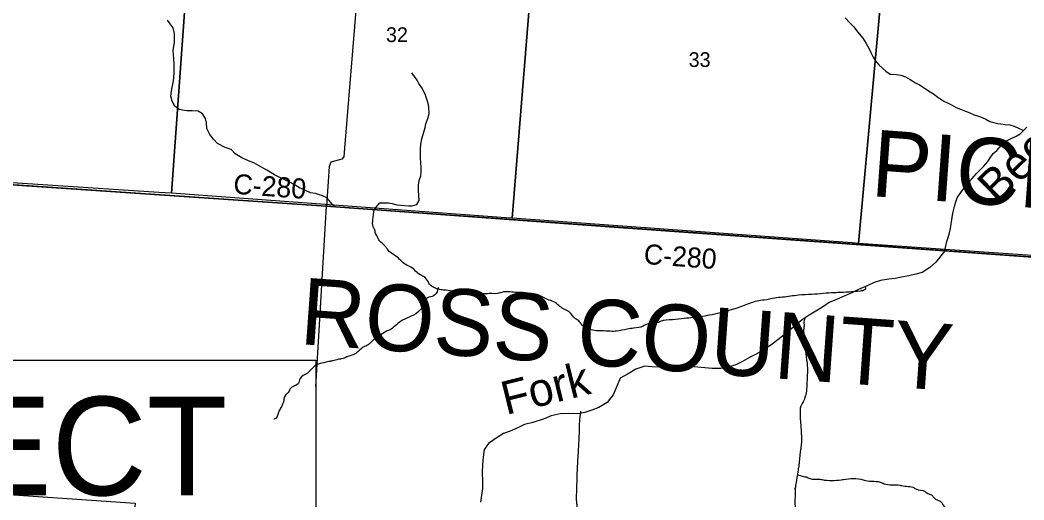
# Model space of a CAD drawing. Extents: x 0 to 42.5, y 0 to 22.
# Drawn here: x 5.494 to 6.921, y 15.332 to 16.014 of the extents above; entities that cross this region are included whole.
import ezdxf

# ---------------------------------------------------------------- set-up
doc = ezdxf.new("R2010")
doc.units = 0
for name, color, linetype in [('GM_X_County_Road', 7, 'Continuous'), ('GM_X_County_Road_Text', 7, 'Continuous'), ('GM_X_County_Text', 7, 'Continuous'), ('GM_X_Interchange_Ramps', 7, 'Continuous'), ('GM_X_Minor_River', 7, 'Continuous'), ('GM_X_Minor_River_Text', 7, 'Continuous'), ('GM_X_Section', 7, 'Continuous'), ('GM_X_Section_Text', 7, 'Continuous'), ('GM_X_Township', 7, 'Continuous'), ('GM_X_Township_Road', 7, 'Continuous'), ('SH_Cut_Line', 7, 'Continuous'), ('SH_Text', 7, 'Continuous')]:
    doc.layers.add(name, color=color, linetype=linetype)

msp = doc.modelspace()

# ---------------------------------------------------------------- linework, layer by layer
at = {"layer": 'GM_X_County_Road'}
for p, q in [((5.2173, 15.7982), (5.9293, 15.7496)), ((5.9141, 15.4929), (5.9293, 15.7496)), ((5.9293, 15.7496), (6.3385, 15.72)), ((6.3385, 15.72), (7.2668, 15.653))]:
    msp.add_line(p, q, dxfattribs=at)
at = {"layer": 'GM_X_Interchange_Ramps'}
msp.add_lwpolyline([(7.2667, 15.6533), (5.9292, 15.7498), (5.2142, 15.7986), (5.1948, 15.5307)], dxfattribs=at)
at = {"layer": 'GM_X_Minor_River'}
for points in [[(5.9409, 15.7489), (5.9299, 15.7615), (5.9239, 15.7644), (5.9137, 15.7675), (5.9068, 15.7688), (5.8996, 15.7717), (5.8913, 15.7759), (5.8824, 15.7809), (5.8765, 15.7843), (5.8712, 15.7864), (5.8557, 15.7943), (5.8445, 15.8008), (5.8326, 15.8075), (5.826, 15.811), (5.8208, 15.8131), (5.8144, 15.8161), (5.8093, 15.8184), (5.7996, 15.8238), (5.7939, 15.8301), (5.7856, 15.8332), (5.7744, 15.8389), (5.7689, 15.8448), (5.7635, 15.8513), (5.7595, 15.8599), (5.7588, 15.8682), (5.7576, 15.8741), (5.7531, 15.881), (5.7469, 15.8844), (5.7385, 15.885), (5.7311, 15.8853), (5.7249, 15.8859), (5.7199, 15.8872), (5.7139, 15.8916), (5.7099, 15.8986), (5.7082, 15.9061), (5.7094, 15.9129), (5.7103, 15.9184), (5.7119, 15.9275), (5.7126, 15.9322), (5.713, 15.9391), (5.7131, 15.9453), (5.7129, 15.9506), (5.7123, 15.9599), (5.7118, 15.9647), (5.7116, 15.9711), (5.7124, 15.9763), (5.7133, 15.9825), (5.7134, 15.9949), (5.7117, 16.0032), (5.7071, 16.0089), (5.7034, 16.0141)], [(6.667, 16.017), (6.6734, 16.0101), (6.6789, 16.0044), (6.6827, 15.9993), (6.6866, 15.9945), (6.6917, 15.9882), (6.6968, 15.9806), (6.7006, 15.9741), (6.7034, 15.968), (6.7066, 15.9614), (6.71, 15.9559), (6.7146, 15.9505), (6.7197, 15.9456), (6.7246, 15.9415), (6.7307, 15.9373), (6.7398, 15.9365), (6.7458, 15.9357), (6.7525, 15.9332), (6.7593, 15.9298), (6.7667, 15.925), (6.7724, 15.9218), (6.7777, 15.9185), (6.7854, 15.9137), (6.7922, 15.909), (6.7983, 15.9046), (6.807, 15.8988), (6.8131, 15.8961), (6.8178, 15.8938), (6.8246, 15.8898), (6.8309, 15.8875), (6.8379, 15.8844), (6.844, 15.8823), (6.85, 15.8796), (6.8549, 15.8779), (6.8614, 15.8754), (6.8669, 15.8731), (6.8724, 15.87), (6.8834, 15.8673), (6.8883, 15.8667), (6.894, 15.8659), (6.9008, 15.865), (6.9069, 15.8632), (6.9122, 15.8609), (6.9201, 15.8572)], [(5.9974, 15.745), (6.0054, 15.7543), (6.0117, 15.7546), (6.0175, 15.7542), (6.023, 15.7533), (6.0297, 15.7517), (6.0356, 15.7509), (6.0405, 15.7505), (6.0466, 15.7501), (6.0513, 15.7499), (6.0581, 15.7521), (6.0612, 15.7578), (6.0606, 15.7647), (6.0603, 15.7717), (6.0605, 15.7796), (6.0614, 15.7859), (6.0635, 15.7929), (6.0643, 15.7986), (6.0639, 15.8056), (6.0634, 15.8104), (6.063, 15.8187), (6.0629, 15.8259), (6.0631, 15.8318), (6.0636, 15.8379), (6.0652, 15.8453), (6.0673, 15.8534), (6.0696, 15.8614), (6.0709, 15.8665), (6.0734, 15.8741), (6.0755, 15.8813), (6.0748, 15.8906), (6.0742, 15.8955), (6.0727, 15.9003), (6.0701, 15.9073), (6.0678, 15.9127), (6.0652, 15.9176), (6.0608, 15.9241), (6.0584, 15.9288), (6.0544, 15.934), (6.0506, 15.9393)], [(6.8084, 15.6866), (6.8115, 15.6995), (6.813, 15.7052), (6.8149, 15.712), (6.8164, 15.7181), (6.8174, 15.7245), (6.8184, 15.7302), (6.8195, 15.7367), (6.8205, 15.7418), (6.822, 15.7494), (6.8239, 15.7556), (6.8262, 15.7613), (6.831, 15.7691), (6.8363, 15.7761), (6.8422, 15.7832), (6.8468, 15.7885), (6.8536, 15.7959), (6.8591, 15.8016), (6.8637, 15.8065), (6.8698, 15.8131), (6.873, 15.8182), (6.877, 15.8243), (6.8825, 15.8288), (6.8886, 15.8358), (6.8951, 15.842), (6.9027, 15.8456), (6.9101, 15.8492), (6.9156, 15.8524), (6.9201, 15.8573), (6.9249, 15.862)], [(6.8083, 15.6863), (6.7959, 15.6699), (6.7871, 15.6627), (6.7764, 15.6556), (6.7673, 15.653), (6.7575, 15.6505), (6.7469, 15.6486), (6.7381, 15.6468), (6.729, 15.6458), (6.7169, 15.644), (6.7082, 15.6414), (6.6979, 15.6365), (6.6858, 15.6313), (6.677, 15.6272), (6.6664, 15.6224), (6.6546, 15.6172), (6.644, 15.6127), (6.6345, 15.6063), (6.6158, 15.5947), (6.6059, 15.5883), (6.5968, 15.5808), (6.5854, 15.5711), (6.5732, 15.5613), (6.5629, 15.5538), (6.5522, 15.5459), (6.5404, 15.5392), (6.5309, 15.5347), (6.521, 15.5291), (6.5115, 15.5243), (6.502, 15.5213), (6.4895, 15.5191), (6.4778, 15.5192), (6.4623, 15.5205), (6.4475, 15.5217), (6.4358, 15.5226), (6.4248, 15.5223), (6.4127, 15.522), (6.4017, 15.521), (6.3923, 15.5214), (6.3821, 15.5223), (6.3691, 15.5182), (6.3585, 15.5115), (6.3471, 15.5055), (6.3425, 15.4949), (6.3371, 15.4817), (6.3286, 15.4707), (6.3168, 15.4636), (6.3066, 15.4599), (6.2967, 15.4566), (6.2872, 15.4548), (6.2736, 15.4549), (6.2615, 15.4546), (6.249, 15.4517), (6.2387, 15.4476), (6.2228, 15.4424), (6.211, 15.4395), (6.2023, 15.435), (6.1905, 15.4301), (6.181, 15.4268), (6.1723, 15.4212), (6.1597, 15.4126), (6.1536, 15.4039), (6.1524, 15.3929), (6.1511, 15.3827), (6.151, 15.3709), (6.1513, 15.3595), (6.1512, 15.3485), (6.15, 15.3391), (6.1484, 15.3292)]]:
    msp.add_lwpolyline(points, dxfattribs=at)
for points in [[(5.1453, 15.8029), (5.1667, 15.772), (5.1755, 15.7626), (5.1789, 15.7567), (5.1905, 15.7437), (5.1978, 15.7392), (5.2095, 15.7302), (5.2163, 15.7271), (5.2254, 15.7188), (5.2301, 15.715), (5.2365, 15.7043), (5.24, 15.7001), (5.2452, 15.687), (5.2484, 15.6812), (5.254, 15.6658), (5.2573, 15.6601), (5.2638, 15.6485), (5.2707, 15.632), (5.2716, 15.6257), (5.2783, 15.6061), (5.282, 15.5981), (5.29, 15.5767), (5.2976, 15.5631), (5.3004, 15.5538), (5.3102, 15.5302), (5.3171, 15.5201), (5.3294, 15.4927), (5.3382, 15.4824), (5.3537, 15.4565), (5.3634, 15.4467), (5.3793, 15.4213), (5.3889, 15.4119), (5.4042, 15.3892), (5.413, 15.3808), (5.4272, 15.3603), (5.4424, 15.3438), (5.4504, 15.3337), (5.4664, 15.3182), (5.474, 15.309), (5.4877, 15.2954), (5.4939, 15.2879), (5.5044, 15.2764), (5.5091, 15.269), (5.518, 15.2592), (5.5261, 15.2536), (5.5276, 15.25), (5.536, 15.2423), (5.5421, 15.2396), (5.5537, 15.2341), (5.5616, 15.2321), (5.5777, 15.2268), (5.5878, 15.2176), (5.5951, 15.2133), (5.6139, 15.1987), (5.6157, 15.1924), (5.6273, 15.1739), (5.6327, 15.1665), (5.6434, 15.1472), (5.6529, 15.138), (5.6561, 15.1327), (5.667, 15.1204), (5.6724, 15.1162), (5.6825, 15.1075), (5.6872, 15.1044), (5.697, 15.0964), (5.7015, 15.0933), (5.7103, 15.0856), (5.7146, 15.0825), (5.7225, 15.0739), (5.7276, 15.0702), (5.7353, 15.0622), (5.7396, 15.0593), (5.746, 15.0518), (5.7519, 15.0445), (5.7553, 15.0396), (5.7619, 15.0315), (5.7652, 15.0266), (5.7703, 15.0237)], [(6.695, 15.6353), (6.6958, 15.6321), (6.6945, 15.6308), (6.6881, 15.629), (6.6564, 15.6268), (6.6516, 15.6267), (6.6195, 15.6242), (6.6005, 15.6231), (6.5776, 15.6202), (6.5666, 15.619), (6.5517, 15.6162), (6.5415, 15.6149), (6.533, 15.6121), (6.4929, 15.5989), (6.4776, 15.5955), (6.4638, 15.5929), (6.4379, 15.5901), (6.4213, 15.5884), (6.4037, 15.5856), (6.4014, 15.5845), (6.3821, 15.5808), (6.3797, 15.5793), (6.3661, 15.5763), (6.357, 15.5749), (6.3419, 15.5721), (6.3328, 15.5719), (6.3202, 15.5726), (6.3132, 15.5727), (6.3034, 15.5746), (6.2994, 15.5756), (6.293, 15.5806), (6.288, 15.5867), (6.2835, 15.5898), (6.2739, 15.5998), (6.2664, 15.6036), (6.2527, 15.6137), (6.2435, 15.617), (6.2286, 15.6242), (6.2196, 15.6257), (6.2056, 15.627), (6.1977, 15.6271), (6.1788, 15.6272), (6.1761, 15.6263), (6.1607, 15.6254), (6.1507, 15.6251), (6.1435, 15.6256), (6.1231, 15.6268), (6.1169, 15.6275), (6.1114, 15.6285), (6.0997, 15.6302), (6.092, 15.6309), (6.0845, 15.6331), (6.0797, 15.6356), (6.0749, 15.6404), (6.0739, 15.6425), (6.0676, 15.6496), (6.0619, 15.6527), (6.0505, 15.6623), (6.0422, 15.6666), (6.0281, 15.6787), (6.0201, 15.6841), (6.0096, 15.6961), (6.0053, 15.6998), (6.001, 15.7078), (5.9993, 15.7107), (5.9976, 15.7171), (5.9965, 15.719), (5.9954, 15.723), (5.9949, 15.7247), (5.9953, 15.7281), (5.9955, 15.7304), (5.9976, 15.7452)], [(6.0892, 15.6317), (6.0886, 15.6338), (6.0867, 15.6279), (6.0717, 15.6183), (6.0679, 15.61), (6.0468, 15.5918), (6.0349, 15.5859), (6.0193, 15.5739), (6.0125, 15.5708), (6.0034, 15.5643), (5.9983, 15.5613), (5.9886, 15.5526), (5.9818, 15.5493), (5.9694, 15.5394), (5.9611, 15.5365), (5.9505, 15.5327), (5.9458, 15.532), (5.9386, 15.53), (5.9342, 15.5291), (5.931, 15.5284), (5.9204, 15.5261), (5.9159, 15.5245), (5.9115, 15.5215), (5.9018, 15.512), (5.892, 15.505), (5.8893, 15.4973), (5.8775, 15.4899), (5.8766, 15.487), (5.8699, 15.4788), (5.8689, 15.4745), (5.8643, 15.4626), (5.8611, 15.4566), (5.8557, 15.4473), (5.8544, 15.4473)], [(6.61, 15.591), (6.6085, 15.5871), (6.6083, 15.5793), (6.6077, 15.5738), (6.608, 15.5687), (6.6094, 15.556), (6.6101, 15.5487), (6.6108, 15.5405), (6.613, 15.5222), (6.6131, 15.515), (6.6122, 15.4948), (6.6116, 15.4868), (6.6058, 15.4695), (6.6037, 15.4656), (6.6029, 15.4593), (6.6029, 15.4563), (6.603, 15.4465), (6.6034, 15.4418), (6.6044, 15.4289), (6.6045, 15.4234), (6.6039, 15.4062), (6.6027, 15.3994), (6.6008, 15.3798), (6.5995, 15.3728), (6.5971, 15.3571), (6.5963, 15.3528), (6.5957, 15.3475), (6.5957, 15.3494), (6.5959, 15.3441), (6.5958, 15.3398), (6.5954, 15.3315), (6.5961, 15.321), (6.5981, 15.3118), (6.599, 15.3059), (6.6103, 15.2965), (6.6118, 15.2949), (6.6206, 15.2923), (6.6285, 15.286), (6.6294, 15.282), (6.6376, 15.2677), (6.6387, 15.2616), (6.6477, 15.247), (6.6484, 15.2417), (6.6536, 15.2299), (6.654, 15.2263), (6.6569, 15.2194), (6.6573, 15.2173), (6.6601, 15.2116), (6.6606, 15.2086), (6.6677, 15.199), (6.6688, 15.1943), (6.6776, 15.1794), (6.6781, 15.1732), (6.6793, 15.1592), (6.6791, 15.155), (6.6772, 15.1467), (6.677, 15.1439), (6.6745, 15.1367), (6.6741, 15.1339), (6.6714, 15.1239), (6.6711, 15.1196), (6.6713, 15.1088), (6.6714, 15.1046), (6.6753, 15.0946), (6.6789, 15.0879), (6.6798, 15.0837), (6.6856, 15.0763), (6.6893, 15.0726), (6.6976, 15.0657), (6.7021, 15.0622), (6.7098, 15.0587), (6.7165, 15.0495), (6.7173, 15.0458), (6.7176, 15.0337), (6.7171, 15.0284), (6.7142, 15.0137), (6.7119, 15.0084), (6.7086, 14.9973), (6.7077, 14.996), (6.7077, 14.9939)], [(6.2915, 15.4556), (6.2907, 15.4585), (6.2901, 15.4543), (6.2887, 15.4409), (6.2886, 15.4345), (6.2879, 15.413), (6.2873, 15.4022), (6.2858, 15.3774), (6.285, 15.3512), (6.2846, 15.3398), (6.2845, 15.3321), (6.2852, 15.3258), (6.284, 15.3087), (6.2834, 15.3019), (6.2766, 15.2823), (6.2755, 15.2753), (6.2632, 15.2534), (6.2617, 15.2464), (6.2497, 15.2318), (6.2483, 15.2264), (6.2413, 15.2153), (6.2371, 15.2104), (6.2279, 15.1958), (6.2228, 15.1887), (6.213, 15.1703), (6.209, 15.163), (6.2032, 15.1444), (6.2015, 15.1378), (6.2008, 15.1244), (6.2011, 15.1194), (6.2024, 15.1087), (6.2033, 15.1041), (6.2057, 15.0906), (6.2069, 15.0855), (6.2089, 15.0721), (6.21, 15.0673), (6.2124, 15.0539), (6.2137, 15.0484), (6.2168, 15.0379), (6.219, 15.0339), (6.2233, 15.0244), (6.2256, 15.0214), (6.228, 15.0174), (6.2368, 15.0129), (6.2423, 15.0096), (6.243, 15.0083), (6.2492, 15.0036), (6.2528, 15.0013), (6.2599, 14.9946), (6.2633, 14.9919), (6.2687, 14.985), (6.2691, 14.9824), (6.2694, 14.9735), (6.2694, 14.9701), (6.2686, 14.9659), (6.2686, 14.9646), (6.2691, 14.9593), (6.2695, 14.957), (6.2715, 14.9494), (6.2728, 14.947), (6.2767, 14.939), (6.2791, 14.9357), (6.2842, 14.9292), (6.2874, 14.9254), (6.2945, 14.9162), (6.2986, 14.9122), (6.3078, 14.8996), (6.3125, 14.8957), (6.3203, 14.885), (6.3248, 14.8804), (6.3331, 14.8705), (6.337, 14.8665), (6.345, 14.8535), (6.3488, 14.8485), (6.3549, 14.8377), (6.3583, 14.8325), (6.3607, 14.8255), (6.367, 14.8144), (6.3707, 14.8015), (6.3731, 14.7969), (6.3772, 14.7865), (6.3791, 14.7834), (6.3826, 14.7777), (6.3837, 14.776), (6.3858, 14.7707), (6.3871, 14.7682), (6.3895, 14.7619), (6.391, 14.7589), (6.3941, 14.7513), (6.3958, 14.7484), (6.3994, 14.7406), (6.401, 14.7377), (6.4042, 14.7286), (6.4057, 14.7244), (6.408, 14.7133), (6.4095, 14.7087), (6.4128, 14.6956)], [(6.5987, 15.368), (6.6079, 15.3657), (6.6143, 15.3639), (6.6164, 15.3629), (6.6311, 15.3618), (6.6343, 15.3612), (6.6611, 15.361), (6.6645, 15.3615), (6.6923, 15.3611), (6.6955, 15.3601), (6.7194, 15.3567), (6.7222, 15.3554), (6.7443, 15.3533), (6.7469, 15.3526), (6.765, 15.3493), (6.7671, 15.3479), (6.7805, 15.3443), (6.7818, 15.343), (6.7914, 15.3377), (6.7927, 15.3356), (6.8043, 15.3285), (6.8058, 15.3254), (6.816, 15.3158), (6.8201, 15.3071), (6.8213, 15.3029), (6.8228, 15.2987), (6.8254, 15.2942), (6.8286, 15.2837), (6.8291, 15.2794), (6.8341, 15.2668), (6.8348, 15.2623), (6.8389, 15.251), (6.8427, 15.2472), (6.8473, 15.2392), (6.8499, 15.236), (6.8559, 15.2291), (6.8595, 15.2267), (6.8666, 15.2215), (6.8714, 15.22), (6.8793, 15.2183), (6.8836, 15.2175), (6.8887, 15.2161), (6.8915, 15.2159), (6.8968, 15.2149), (6.8998, 15.2137), (6.9066, 15.2081), (6.9122, 15.2056), (6.9244, 15.1975), (6.9255, 15.194), (6.9298, 15.1851), (6.9313, 15.1813), (6.9308, 15.1696), (6.9285, 15.1645), (6.922, 15.1491), (6.9158, 15.1435), (6.9045, 15.1259), (6.8956, 15.1194), (6.8899, 15.1127), (6.8779, 15.1038), (6.8758, 15.0989), (6.8747, 15.0968), (6.8729, 15.0901), (6.8719, 15.0872), (6.8706, 15.0786), (6.8698, 15.0767), (6.8698, 15.0754), (6.8694, 15.0701), (6.8674, 15.0635), (6.867, 15.0574), (6.8641, 15.0414), (6.8618, 15.0356), (6.8572, 15.0247), (6.8536, 15.0213), (6.8456, 15.0143), (6.838, 15.0102), (6.8236, 14.9993), (6.8154, 14.9963), (6.805, 14.9927), (6.7994, 14.9911), (6.7922, 14.9889), (6.7876, 14.9873), (6.774, 14.9818), (6.7723, 14.9792), (6.7615, 14.9716), (6.7569, 14.9696), (6.7549, 14.969), (6.7525, 14.9607)]]:
    msp.add_spline(points, degree=3, dxfattribs=at)
at = {"layer": 'GM_X_Section'}
for points in [[(5.7447, 16.2626), (5.709, 15.7681), (5.691, 15.7693), (5.2174, 15.8004), (5.2526, 16.2971)], [(6.2337, 16.2305), (6.1935, 15.7327), (6.1843, 15.7333), (5.709, 15.7681), (5.7447, 16.2626)], [(6.7311, 16.1941), (6.6857, 15.6968), (6.6766, 15.6974), (6.1935, 15.7327), (6.2337, 16.2305)], [(6.7311, 16.1941), (7.2242, 16.1562), (7.1878, 15.6618), (7.1793, 15.6623), (6.6857, 15.6968)], [(5.188, 15.3601), (5.6573, 15.3278), (5.6186, 14.8156), (5.149, 14.8472), (5.1833, 15.3031)]]:
    msp.add_lwpolyline(points, close=True, dxfattribs=at)
at = {"layer": 'GM_X_Township'}
msp.add_lwpolyline([(8.2478, 16.5901), (8.1793, 15.7911), (8.1778, 15.7616), (8.1756, 15.7214), (8.1727, 15.6669), (8.1708, 15.6304), (8.1699, 15.6154), (8.0481, 15.6267), (7.9796, 15.6342), (7.9533, 15.6361), (7.9192, 15.6368), (7.9181, 15.6067), (7.8815, 15.6084), (7.8767, 15.6088), (7.4227, 15.6419), (7.2667, 15.6533), (5.9292, 15.7498), (5.2142, 15.7986), (5.2389, 16.1139)], dxfattribs=at)
at = {"layer": 'GM_X_Township_Road'}
msp.add_lwpolyline([(5.989, 16.2475), (5.9553, 15.832), (5.954, 15.8198), (5.9515, 15.8164), (5.9358, 15.812), (5.9335, 15.8059), (5.9293, 15.7496)], dxfattribs=at)
at = {"layer": 'SH_Cut_Line'}
for points in [[(3.7213, 15.9037), (4.4437, 15.8535), (4.576, 15.8439), (4.7033, 15.8346), (4.834, 15.8246), (5.0466, 15.8101), (5.2142, 15.7986), (5.9292, 15.7498), (7.2667, 15.6533), (7.4227, 15.6419), (7.8767, 15.6088), (7.8815, 15.6084), (7.9181, 15.6067), (7.9192, 15.6368), (7.9533, 15.6361), (7.9796, 15.6342), (8.0481, 15.6267), (8.1699, 15.6154), (8.1708, 15.6304), (8.1727, 15.6669), (8.1756, 15.7214), (8.1778, 15.7616), (8.1793, 15.7911), (8.2478, 16.5901)], [(7.2667, 15.6533), (5.9292, 15.7498), (5.2142, 15.7986), (5.0466, 15.8101), (4.834, 15.8246), (4.7033, 15.8346), (4.576, 15.8439), (4.4437, 15.8535), (3.7213, 15.9037)]]:
    msp.add_lwpolyline(points, dxfattribs=at)
at = {"layer": 'SH_Text'}
msp.add_lwpolyline([(4.2087, 15.5307), (5.9141, 15.5307), (5.9141, 15.0772), (4.2087, 15.0772)], close=True, dxfattribs=at)

# ---------------------------------------------------------------- texts
at = {"layer": 'GM_X_County_Road_Text'}
for rotation, p in [(355.9629, (5.7964, 15.7673)), (355.8754, (6.3798, 15.6677))]:
    msp.add_text('C-280', height=0.02841, rotation=rotation, dxfattribs=at).set_placement(p)
at = {"layer": 'GM_X_County_Text'}
for s, rotation, p in [('PICKAWAY COUNTY', 355.8529, (6.702, 15.7641)), ('ROSS COUNTY', 355.8825, (5.8901, 15.5538))]:
    msp.add_text(s, height=0.094697, rotation=rotation, dxfattribs=at).set_placement(p)
at = {"layer": 'GM_X_Minor_River_Text'}
for s, rotation, p in [('Beech', 44.377, (6.8836, 15.7512)), ('Fork', 14.0014, (6.1847, 15.4529))]:
    msp.add_text(s, height=0.04735, rotation=rotation, dxfattribs=at).set_placement(p)
at = {"layer": 'GM_X_Section_Text'}
for s, p in [('32', (6.0141, 15.9828)), ('33', (6.4443, 15.9474))]:
    msp.add_text(s, height=0.02093, rotation=0, dxfattribs=at).set_placement(p)
at = {"layer": 'SH_Text'}
msp.add_text('BEGIN PROJECT', height=0.14, dxfattribs=at).set_placement((4.2801, 15.3389))

doc.saveas('drawing.dxf')
